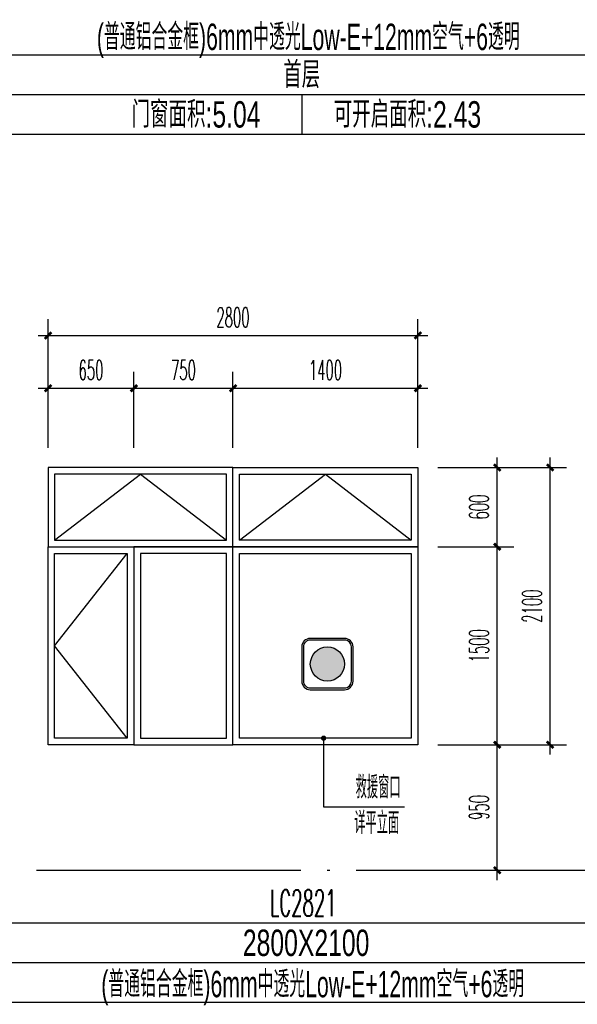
# Model space of a CAD drawing. Extents: x 1779708 to 7299578, y -1121471 to 88434.
# Tile 784 of 1056: x 6593406 to 6597627, y -1040131 to -1032672. Entities that reach past the tile are written whole.
import ezdxf
from ezdxf.enums import TextEntityAlignment as Align

# ---------------------------------------------------------------- set-up
doc = ezdxf.new("R2010")
doc.units = 0
doc.header["$LTSCALE"] = 1000
doc.header["$MEASUREMENT"] = 0
doc.linetypes.add('DOTE', pattern=[2.42, 2, -0.2, 0.02, -0.2])
doc.layers.get('0').update_dxf_attribs({"linetype": 'CONTINUOUS'})
doc.layers.get('Defpoints').update_dxf_attribs({"linetype": 'CONTINUOUS'})
for name, color, linetype in [('DIM_LEAD', 3, 'CONTINUOUS'), ('DOTE', 1, 'DOTE'), ('NONE', 7, 'CONTINUOUS'), ('PUB_DIM', 3, 'CONTINUOUS'), ('PUB_TAB', 7, 'CONTINUOUS'), ('PUB_TEXT', 7, 'CONTINUOUS'), ('WINDOW', 2, 'CONTINUOUS'), ('填充', 251, 'CONTINUOUS'), ('建筑', 31, 'CONTINUOUS'), ('立面细线', 114, 'CONTINUOUS')]:
    doc.layers.add(name, color=color, linetype=linetype)
doc.styles.add('_TCH_DIM', font='SIMPLEX.shx', dxfattribs={"width": 0.7, "bigfont": 'GBCBIG.shx'})
doc.styles.add('_TCH_DIM_T3', font='SIMPLEX.shx', dxfattribs={"width": 0.494118, "bigfont": 'GBCBIG.shx'})
doc.styles.add('dim_font', font='SIMPLEX.shx', dxfattribs={"width": 0.8})
doc.styles.add('华正字体', font='huazheng.shx', dxfattribs={"width": 0.7, "bigfont": 'hztxt.shx'})
doc.dimstyles.new('_TCH_ARCH&&50', dxfattribs={"dimtxt": 148.75, "dimasz": 50, "dimexe": 125, "dimexo": 150, "dimgap": 63.125, "dimtad": 1, "dimdec": 0, "dimzin": 0, "dimdsep": 46, "dimtxsty": '_TCH_DIM_T3', "dimblk": 'ARCHTICK', "dimcen": 0.09, "dimdle": 75, "dimclrt": 7, "dimazin": 2, "dimtfac": 1, "dimtdec": 0, "dimtix": 1, "dimtmove": 2, "dimatfit": 3, "dimfxl": 250, "dimtolj": 1, "dimtzin": 0, "dimarcsym": 0})

# ---------------------------------------------------------------- blocks, each defined once
blk = doc.blocks.new('A$C718D67BF')
at = {"layer": '建筑'}
h = blk.add_hatch(color=1, dxfattribs=at)
h.dxf.hatch_style = 1
edge = h.paths.add_edge_path()
edge.add_arc((778, 778), 518, 0, 360)
for points in [[(259, 0), (1296, 0, 0.414214), (1555, 259), (1555, 1296, 0.414214), (1296, 1555), (259, 1555, 0.414214), (0, 1296), (0, 259, 0.414214)], [(259, 52), (1296, 52, 0.414214), (1503, 259), (1503, 1296, 0.414214), (1296, 1503), (259, 1503, 0.414214), (52, 1296), (52, 259, 0.414214)]]:
    blk.add_lwpolyline(points, format="xyb", close=True, dxfattribs=at)
at = {"layer": '建筑', "color": 1}
blk.add_circle((778, 778), 518, dxfattribs=at)
blk = doc.blocks.new('_ArchTick')
at = {"color": 0, "linetype": 'ByBlock', "const_width": 0.4}
blk.add_lwpolyline([(-0.5, -0.5), (0.5, 0.5)], dxfattribs=at)
blk = doc.blocks.new('*D3955')
at = {"layer": 'Defpoints', "color": 0, "transparency": 16777216}
for p in [(6596420.3, -1036064.7), (6597020.6, -1036064.7), (6596420.3, -1036664.7)]:
    blk.add_point(p, dxfattribs=at)
at = {"layer": 'PUB_DIM', "color": 0, "lineweight": -2, "transparency": 16777216}
for p, q in [((6597020.6, -1036739.7), (6597020.6, -1035989.7)), ((6596570.3, -1036064.7), (6597145.6, -1036064.7)), ((6596570.3, -1036664.7), (6597145.6, -1036664.7))]:
    blk.add_line(p, q, dxfattribs=at)
at = {"layer": 'PUB_DIM', "color": 0, "lineweight": -2, "transparency": 16777216, "xscale": 50, "yscale": 50, "zscale": 50}
for p, rotation in [((6597020.6, -1036064.7), 90), ((6597020.6, -1036664.7), 270)]:
    blk.add_blockref('_ArchTick', p, dxfattribs=dict(at, rotation=rotation))
at = {"layer": 'PUB_DIM', "color": 7, "transparency": 16777216, "insert": (6596883.1, -1036364.7), "char_height": 148.75, "attachment_point": 5, "rotation": 90, "style": '_TCH_DIM_T3'}
blk.add_mtext('\\A1;600', dxfattribs=at)
blk = doc.blocks.new('*D3956')
at = {"layer": 'Defpoints', "color": 0, "transparency": 16777216}
for p in [(6596420.3, -1036664.7), (6597020.6, -1036664.7), (6596420.3, -1038164.7)]:
    blk.add_point(p, dxfattribs=at)
at = {"layer": 'PUB_DIM', "color": 0, "lineweight": -2, "transparency": 16777216}
for p, q in [((6597020.6, -1038239.7), (6597020.6, -1036589.7)), ((6596570.3, -1036664.7), (6597145.6, -1036664.7)), ((6596570.3, -1038164.7), (6597145.6, -1038164.7))]:
    blk.add_line(p, q, dxfattribs=at)
at = {"layer": 'PUB_DIM', "color": 0, "lineweight": -2, "transparency": 16777216, "xscale": 50, "yscale": 50, "zscale": 50}
for p, rotation in [((6597020.6, -1036664.7), 90), ((6597020.6, -1038164.7), 270)]:
    blk.add_blockref('_ArchTick', p, dxfattribs=dict(at, rotation=rotation))
at = {"layer": 'PUB_DIM', "color": 7, "transparency": 16777216, "insert": (6596883.1, -1037414.7), "char_height": 148.75, "attachment_point": 5, "rotation": 90, "style": '_TCH_DIM_T3'}
blk.add_mtext('\\A1;1500', dxfattribs=at)
blk = doc.blocks.new('*D3957')
at = {"layer": 'Defpoints', "color": 0, "transparency": 16777216}
for p in [(6596420.3, -1038164.7), (6597020.6, -1038164.7), (6596420.3, -1039114.7)]:
    blk.add_point(p, dxfattribs=at)
at = {"layer": 'PUB_DIM', "color": 0, "lineweight": -2, "transparency": 16777216}
for p, q in [((6597020.6, -1039189.7), (6597020.6, -1038089.7)), ((6596570.3, -1038164.7), (6597145.6, -1038164.7)), ((6596570.3, -1039114.7), (6597145.6, -1039114.7))]:
    blk.add_line(p, q, dxfattribs=at)
at = {"layer": 'PUB_DIM', "color": 0, "lineweight": -2, "transparency": 16777216, "xscale": 50, "yscale": 50, "zscale": 50}
for p, rotation in [((6597020.6, -1038164.7), 90), ((6597020.6, -1039114.7), 270)]:
    blk.add_blockref('_ArchTick', p, dxfattribs=dict(at, rotation=rotation))
at = {"layer": 'PUB_DIM', "color": 7, "transparency": 16777216, "insert": (6596883.1, -1038639.7), "char_height": 148.75, "attachment_point": 5, "rotation": 90, "style": '_TCH_DIM_T3'}
blk.add_mtext('\\A1;950', dxfattribs=at)
blk = doc.blocks.new('*D3958')
at = {"layer": 'Defpoints', "color": 0, "transparency": 16777216}
for p in [(6594270.3, -1035464.3), (6593620.3, -1036064.7), (6594270.3, -1036064.7)]:
    blk.add_point(p, dxfattribs=at)
at = {"layer": 'PUB_DIM', "color": 0, "lineweight": -2, "transparency": 16777216}
for p, q in [((6593620.3, -1035914.7), (6593620.3, -1035339.3)), ((6594270.3, -1035914.7), (6594270.3, -1035339.3)), ((6593545.3, -1035464.3), (6594345.3, -1035464.3))]:
    blk.add_line(p, q, dxfattribs=at)
at = {"layer": 'PUB_DIM', "color": 0, "lineweight": -2, "transparency": 16777216, "xscale": 50, "yscale": 50, "zscale": 50, "rotation": 180}
blk.add_blockref('_ArchTick', (6593620.3, -1035464.3), dxfattribs=at)
at = {"layer": 'PUB_DIM', "color": 0, "lineweight": -2, "transparency": 16777216, "xscale": 50, "yscale": 50, "zscale": 50}
blk.add_blockref('_ArchTick', (6594270.3, -1035464.3), dxfattribs=at)
at = {"layer": 'PUB_DIM', "color": 7, "transparency": 16777216, "insert": (6593945.3, -1035326.8), "char_height": 148.75, "attachment_point": 5, "style": '_TCH_DIM_T3'}
blk.add_mtext('\\A1;650', dxfattribs=at)
blk = doc.blocks.new('*D3959')
at = {"layer": 'Defpoints', "color": 0, "transparency": 16777216}
for p in [(6595020.3, -1035464.3), (6594270.3, -1036064.7), (6595020.3, -1036064.7)]:
    blk.add_point(p, dxfattribs=at)
at = {"layer": 'PUB_DIM', "color": 0, "lineweight": -2, "transparency": 16777216}
for p, q in [((6594270.3, -1035914.7), (6594270.3, -1035339.3)), ((6595020.3, -1035914.7), (6595020.3, -1035339.3)), ((6594195.3, -1035464.3), (6595095.3, -1035464.3))]:
    blk.add_line(p, q, dxfattribs=at)
at = {"layer": 'PUB_DIM', "color": 0, "lineweight": -2, "transparency": 16777216, "xscale": 50, "yscale": 50, "zscale": 50, "rotation": 180}
blk.add_blockref('_ArchTick', (6594270.3, -1035464.3), dxfattribs=at)
at = {"layer": 'PUB_DIM', "color": 0, "lineweight": -2, "transparency": 16777216, "xscale": 50, "yscale": 50, "zscale": 50}
blk.add_blockref('_ArchTick', (6595020.3, -1035464.3), dxfattribs=at)
at = {"layer": 'PUB_DIM', "color": 7, "transparency": 16777216, "insert": (6594645.3, -1035326.8), "char_height": 148.75, "attachment_point": 5, "style": '_TCH_DIM_T3'}
blk.add_mtext('\\A1;750', dxfattribs=at)
blk = doc.blocks.new('*D3960')
at = {"layer": 'Defpoints', "color": 0, "transparency": 16777216}
for p in [(6596420.3, -1035464.3), (6595020.3, -1036064.7), (6596420.3, -1036064.7)]:
    blk.add_point(p, dxfattribs=at)
at = {"layer": 'PUB_DIM', "color": 0, "lineweight": -2, "transparency": 16777216}
for p, q in [((6595020.3, -1035914.7), (6595020.3, -1035339.3)), ((6596420.3, -1035914.7), (6596420.3, -1035339.3)), ((6594945.3, -1035464.3), (6596495.3, -1035464.3))]:
    blk.add_line(p, q, dxfattribs=at)
at = {"layer": 'PUB_DIM', "color": 0, "lineweight": -2, "transparency": 16777216, "xscale": 50, "yscale": 50, "zscale": 50, "rotation": 180}
blk.add_blockref('_ArchTick', (6595020.3, -1035464.3), dxfattribs=at)
at = {"layer": 'PUB_DIM', "color": 0, "lineweight": -2, "transparency": 16777216, "xscale": 50, "yscale": 50, "zscale": 50}
blk.add_blockref('_ArchTick', (6596420.3, -1035464.3), dxfattribs=at)
at = {"layer": 'PUB_DIM', "color": 7, "transparency": 16777216, "insert": (6595720.3, -1035326.8), "char_height": 148.75, "attachment_point": 5, "style": '_TCH_DIM_T3'}
blk.add_mtext('\\A1;1400', dxfattribs=at)
blk = doc.blocks.new('*D3993')
at = {"layer": 'Defpoints', "color": 0, "transparency": 16777216}
for p in [(6596420.3, -1035064.7), (6593620.3, -1035914.7), (6596420.3, -1035914.7)]:
    blk.add_point(p, dxfattribs=at)
at = {"layer": 'PUB_DIM', "color": 0, "lineweight": -2, "transparency": 16777216}
for p, q in [((6593620.3, -1035764.7), (6593620.3, -1034939.7)), ((6596420.3, -1035764.7), (6596420.3, -1034939.7)), ((6593545.3, -1035064.7), (6596495.3, -1035064.7))]:
    blk.add_line(p, q, dxfattribs=at)
at = {"layer": 'PUB_DIM', "color": 0, "lineweight": -2, "transparency": 16777216, "xscale": 50, "yscale": 50, "zscale": 50, "rotation": 180}
blk.add_blockref('_ArchTick', (6593620.3, -1035064.7), dxfattribs=at)
at = {"layer": 'PUB_DIM', "color": 0, "lineweight": -2, "transparency": 16777216, "xscale": 50, "yscale": 50, "zscale": 50}
blk.add_blockref('_ArchTick', (6596420.3, -1035064.7), dxfattribs=at)
at = {"layer": 'PUB_DIM', "color": 7, "transparency": 16777216, "insert": (6595020.3, -1034927.2), "char_height": 148.75, "attachment_point": 5, "style": '_TCH_DIM_T3'}
blk.add_mtext('\\A1;2800', dxfattribs=at)
blk = doc.blocks.new('*D3994')
at = {"layer": 'Defpoints', "color": 0, "transparency": 16777216}
for p in [(6596570.3, -1036064.7), (6597420.8, -1036064.7), (6596570.3, -1038164.7)]:
    blk.add_point(p, dxfattribs=at)
at = {"layer": 'PUB_DIM', "color": 0, "lineweight": -2, "transparency": 16777216}
for p, q in [((6597420.8, -1038239.7), (6597420.8, -1035989.7)), ((6596720.3, -1036064.7), (6597545.8, -1036064.7)), ((6596720.3, -1038164.7), (6597545.8, -1038164.7))]:
    blk.add_line(p, q, dxfattribs=at)
at = {"layer": 'PUB_DIM', "color": 0, "lineweight": -2, "transparency": 16777216, "xscale": 50, "yscale": 50, "zscale": 50}
for p, rotation in [((6597420.8, -1036064.7), 90), ((6597420.8, -1038164.7), 270)]:
    blk.add_blockref('_ArchTick', p, dxfattribs=dict(at, rotation=rotation))
at = {"layer": 'PUB_DIM', "color": 7, "transparency": 16777216, "insert": (6597283.3, -1037114.7), "char_height": 148.75, "attachment_point": 5, "rotation": 90, "style": '_TCH_DIM_T3'}
blk.add_mtext('\\A1;2100', dxfattribs=at)

msp = doc.modelspace()

# ---------------------------------------------------------------- linework, layer by layer
at = {"layer": 'DIM_LEAD'}
for p, q in [((6595706.2, -1038114.7), (6595706.2, -1038634.6)), ((6595706.2, -1038634.6), (6596319.1, -1038634.6))]:
    msp.add_line(p, q, dxfattribs=at)
at = {"layer": 'DIM_LEAD', "const_width": 20}
msp.add_lwpolyline([(6595706.2, -1038104.7, 1), (6595706.2, -1038124.7, 1)], format="xyb", close=True, dxfattribs=at)
at = {"layer": 'DOTE'}
msp.add_line((6562073.1, -1039114.7), (6597973.1, -1039114.7), dxfattribs=at)
at = {"layer": 'PUB_TAB'}
for p, q in [((6561173.1, -1032939.7), (6597973.1, -1032939.7)), ((6561173.1, -1033239.7), (6597973.1, -1033239.7)), ((6595540.6, -1033239.7), (6595540.6, -1033539.7)), ((6561173.1, -1033539.7), (6597973.1, -1033539.7)), ((6561173.1, -1039514.7), (6597973.1, -1039514.7)), ((6561173.1, -1039814.7), (6597973.1, -1039814.7)), ((6561173.1, -1040114.7), (6597973.1, -1040114.7))]:
    msp.add_line(p, q, dxfattribs=at)
at = {"layer": 'WINDOW'}
for points in [[(6593620.3, -1036664.7), (6595020.3, -1036664.7), (6595020.3, -1036064.7), (6593620.3, -1036064.7)], [(6595020.3, -1036064.7), (6596420.3, -1036064.7), (6596420.3, -1036664.7), (6595020.3, -1036664.7)], [(6594270.3, -1038164.7), (6593620.3, -1038164.7), (6593620.3, -1036664.7), (6594270.3, -1036664.7)], [(6595020.3, -1036664.7), (6594270.3, -1036664.7), (6594270.3, -1038164.7), (6595020.3, -1038164.7)], [(6596420.3, -1038164.7), (6595020.3, -1038164.7), (6595020.3, -1036664.7), (6596420.3, -1036664.7)]]:
    msp.add_lwpolyline(points, close=True, dxfattribs=at)
at = {"layer": '立面细线'}
for points in [[(6593670.3, -1036614.7), (6594970.3, -1036614.7), (6594970.3, -1036114.7), (6593670.3, -1036114.7)], [(6595070.3, -1036114.7), (6596370.3, -1036114.7), (6596370.3, -1036614.7), (6595070.3, -1036614.7)], [(6594220.3, -1038114.7), (6593670.3, -1038114.7), (6593670.3, -1036714.7), (6594220.3, -1036714.7)], [(6594970.3, -1036714.7), (6594320.3, -1036714.7), (6594320.3, -1038114.7), (6594970.3, -1038114.7)], [(6596370.3, -1038114.7), (6595070.3, -1038114.7), (6595070.3, -1036714.7), (6596370.3, -1036714.7)]]:
    msp.add_lwpolyline(points, close=True, dxfattribs=at)
for points in [[(6593670.3, -1036614.7), (6594320.3, -1036114.7), (6594970.3, -1036614.7)], [(6595070.3, -1036614.7), (6595720.3, -1036114.7), (6596370.3, -1036614.7)], [(6594220.3, -1038114.7), (6593670.3, -1038114.7), (6593670.3, -1036714.7), (6594220.3, -1036714.7), (6594220.3, -1038114.7), (6593670.3, -1037414.7), (6594220.3, -1036714.7)]]:
    msp.add_lwpolyline(points, dxfattribs=at)

# ---------------------------------------------------------------- block references
at = {"layer": '填充', "xscale": 0.25, "yscale": 0.25, "zscale": 0.25}
msp.add_blockref('A$C718D67BF', (6595540.7, -1037747.5), dxfattribs=at)

# ---------------------------------------------------------------- texts
at = {"layer": 'NONE', "style": 'dim_font', "width": 0.5}
msp.add_text('LC2821', height=200, dxfattribs=at).set_placement((6595298.5, -1039463.4))
at = {"layer": 'PUB_TAB', "style": '华正字体', "width": 0.7}
for s, p in [('首层', (6595540.6, -1033189.7)), ('门窗面积:5.04', (6594740.6, -1033489.7)), ('可开启面积:2.43', (6596340.6, -1033489.7)), ('2800X2100', (6595573.9, -1039764.7))]:
    msp.add_text(s, height=200, dxfattribs=at).set_placement(p, align=Align.CENTER)
at = {"layer": 'PUB_TEXT', "style": '华正字体', "width": 0.6}
for p in [(6595590.2, -1032902.2), (6595623.6, -1040077.2)]:
    msp.add_text('(普通铝合金框)6mm中透光Low-E+12mm空气+6透明', height=200, dxfattribs=at).set_placement(p, align=Align.CENTER)
at = {"layer": 'PUB_TEXT', "color": 7, "style": '_TCH_DIM', "width": 0.7}
for s, p in [('救援窗口', (6595948.6, -1038570.9)), ('详平立面', (6595938.2, -1038841.6))]:
    msp.add_text(s, height=168.79, dxfattribs=at).set_placement(p)

# ---------------------------------------------------------------- dimensions: what is measured, and where the dimension line sits
at = {"layer": 'PUB_DIM'}
for p1, p2, distance, picture, middle in [((6593620.3, -1035914.7), (6596420.3, -1035914.7), 849.9, '*D3993', (6595020.3, -1034927.2)), ((6593620.3, -1036064.7), (6594270.3, -1036064.7), 600.4, '*D3958', (6593945.3, -1035326.8)), ((6594270.3, -1036064.7), (6595020.3, -1036064.7), 600.4, '*D3959', (6594645.3, -1035326.8)), ((6595020.3, -1036064.7), (6596420.3, -1036064.7), 600.4, '*D3960', (6595720.3, -1035326.8)), ((6596420.3, -1036664.7), (6596420.3, -1036064.7), -600.3, '*D3955', (6596883.1, -1036364.7)), ((6596570.3, -1038164.7), (6596570.3, -1036064.7), -850.5, '*D3994', (6597283.3, -1037114.7)), ((6596420.3, -1038164.7), (6596420.3, -1036664.7), -600.3, '*D3956', (6596883.1, -1037414.7)), ((6596420.3, -1039114.7), (6596420.3, -1038164.7), -600.3, '*D3957', (6596883.1, -1038639.7))]:
    dim = msp.add_aligned_dim(p1=p1, p2=p2, distance=distance, dimstyle='_TCH_ARCH&&50', dxfattribs=at)
    dim.commit()
    dim.dimension.update_dxf_attribs({"geometry": picture, "text_midpoint": middle})

doc.saveas('drawing.dxf')
